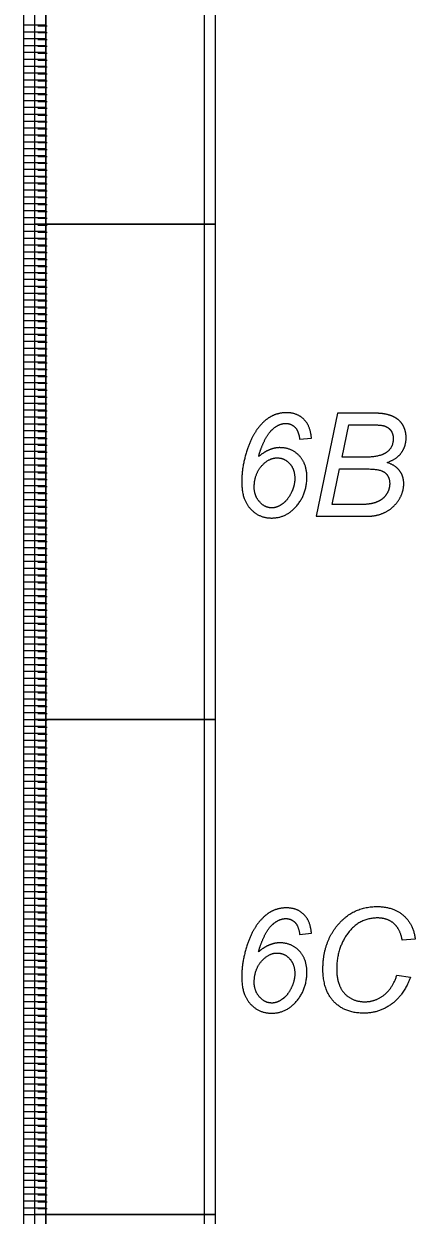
# Model space of a CAD drawing. Extents: x 12522 to 13018, y 1124 to 1902.
# Drawn here: x 12521.92 to 12537.85, y 1386.09 to 1434.59 of the extents above; entities that cross this region are included whole.
import ezdxf

# ---------------------------------------------------------------- set-up
doc = ezdxf.new("R2010")
doc.units = 0
doc.layers.add('SC_Scratch1', color=7, linetype='Continuous')

msp = doc.modelspace()

# ---------------------------------------------------------------- linework, layer by layer
at = {"layer": 'SC_Scratch1'}
for p, q in [((12521.919, 1426.431), (12521.919, 1446.591)), ((12522.819, 1426.431), (12522.819, 1446.591)), ((12522.819, 1446.591), (12522.819, 1426.431)), ((12521.919, 1434.551), (12522.819, 1434.551)), ((12522.876, 1434.501), (12522.492, 1434.501)), ((12521.919, 1434.271), (12522.819, 1434.271)), ((12521.919, 1433.991), (12522.819, 1433.991)), ((12522.876, 1434.221), (12522.492, 1434.221)), ((12522.876, 1433.941), (12522.492, 1433.941)), ((12521.919, 1433.711), (12522.819, 1433.711)), ((12521.919, 1433.431), (12522.819, 1433.431)), ((12522.876, 1433.661), (12522.492, 1433.661)), ((12522.876, 1433.381), (12522.492, 1433.381)), ((12521.919, 1433.151), (12522.819, 1433.151)), ((12521.919, 1432.871), (12522.819, 1432.871)), ((12522.876, 1433.101), (12522.492, 1433.101)), ((12521.919, 1432.591), (12522.819, 1432.591)), ((12522.876, 1432.821), (12522.492, 1432.821)), ((12522.876, 1432.541), (12522.492, 1432.541)), ((12521.919, 1432.311), (12522.819, 1432.311)), ((12521.919, 1432.031), (12522.819, 1432.031)), ((12522.876, 1432.261), (12522.492, 1432.261)), ((12522.876, 1431.981), (12522.492, 1431.981)), ((12521.919, 1431.751), (12522.819, 1431.751)), ((12521.919, 1431.471), (12522.819, 1431.471)), ((12522.876, 1431.701), (12522.492, 1431.701)), ((12522.876, 1431.421), (12522.492, 1431.421)), ((12521.919, 1431.191), (12522.819, 1431.191)), ((12521.919, 1430.911), (12522.819, 1430.911)), ((12522.876, 1431.141), (12522.492, 1431.141)), ((12521.919, 1430.631), (12522.819, 1430.631)), ((12522.876, 1430.861), (12522.492, 1430.861)), ((12522.876, 1430.581), (12522.492, 1430.581)), ((12521.919, 1430.351), (12522.819, 1430.351)), ((12521.919, 1430.071), (12522.819, 1430.071)), ((12522.876, 1430.301), (12522.492, 1430.301)), ((12522.876, 1430.021), (12522.492, 1430.021)), ((12521.919, 1429.791), (12522.819, 1429.791)), ((12521.919, 1429.511), (12522.819, 1429.511)), ((12522.876, 1429.741), (12522.492, 1429.741)), ((12522.876, 1429.461), (12522.492, 1429.461)), ((12521.919, 1429.231), (12522.819, 1429.231)), ((12521.919, 1428.951), (12522.819, 1428.951)), ((12522.876, 1429.181), (12522.492, 1429.181)), ((12521.919, 1428.671), (12522.819, 1428.671)), ((12522.876, 1428.901), (12522.492, 1428.901)), ((12522.876, 1428.621), (12522.492, 1428.621)), ((12521.919, 1428.391), (12522.819, 1428.391)), ((12521.919, 1428.111), (12522.819, 1428.111)), ((12522.876, 1428.341), (12522.492, 1428.341)), ((12522.876, 1428.061), (12522.492, 1428.061)), ((12521.919, 1427.831), (12522.819, 1427.831)), ((12521.919, 1427.551), (12522.819, 1427.551)), ((12522.876, 1427.781), (12522.492, 1427.781)), ((12522.876, 1427.501), (12522.492, 1427.501)), ((12521.919, 1427.271), (12522.819, 1427.271)), ((12522.876, 1427.221), (12522.492, 1427.221)), ((12521.919, 1426.991), (12522.819, 1426.991)), ((12521.919, 1426.711), (12522.819, 1426.711)), ((12522.876, 1426.941), (12522.492, 1426.941)), ((12522.876, 1426.661), (12522.492, 1426.661)), ((12521.919, 1426.431), (12522.819, 1426.431)), ((12521.919, 1406.271), (12521.919, 1426.431)), ((12521.919, 1426.431), (12522.819, 1426.431)), ((12521.919, 1426.151), (12522.819, 1426.151)), ((12522.876, 1426.381), (12522.492, 1426.381)), ((12522.876, 1426.101), (12522.492, 1426.101)), ((12522.819, 1406.271), (12522.819, 1426.431)), ((12522.819, 1426.431), (12522.819, 1406.271)), ((12521.919, 1425.871), (12522.819, 1425.871)), ((12521.919, 1425.591), (12522.819, 1425.591)), ((12522.876, 1425.821), (12522.492, 1425.821)), ((12521.919, 1425.311), (12522.819, 1425.311)), ((12522.876, 1425.541), (12522.492, 1425.541)), ((12522.876, 1425.261), (12522.492, 1425.261)), ((12521.919, 1425.031), (12522.819, 1425.031)), ((12521.919, 1424.751), (12522.819, 1424.751)), ((12522.876, 1424.981), (12522.492, 1424.981)), ((12522.876, 1424.701), (12522.492, 1424.701)), ((12521.919, 1424.471), (12522.819, 1424.471)), ((12521.919, 1424.191), (12522.819, 1424.191)), ((12522.876, 1424.421), (12522.492, 1424.421)), ((12522.876, 1424.141), (12522.492, 1424.141)), ((12521.919, 1423.911), (12522.819, 1423.911)), ((12521.919, 1423.631), (12522.819, 1423.631)), ((12522.876, 1423.861), (12522.492, 1423.861)), ((12521.919, 1423.351), (12522.819, 1423.351)), ((12522.876, 1423.581), (12522.492, 1423.581)), ((12522.876, 1423.301), (12522.492, 1423.301)), ((12521.919, 1423.071), (12522.819, 1423.071)), ((12521.919, 1422.791), (12522.819, 1422.791)), ((12522.876, 1423.021), (12522.492, 1423.021)), ((12522.876, 1422.741), (12522.492, 1422.741)), ((12521.919, 1422.511), (12522.819, 1422.511)), ((12521.919, 1422.231), (12522.819, 1422.231)), ((12522.876, 1422.461), (12522.492, 1422.461)), ((12522.876, 1422.181), (12522.492, 1422.181)), ((12521.919, 1421.951), (12522.819, 1421.951)), ((12521.919, 1421.671), (12522.819, 1421.671)), ((12522.876, 1421.901), (12522.492, 1421.901)), ((12521.919, 1421.391), (12522.819, 1421.391)), ((12522.876, 1421.621), (12522.492, 1421.621)), ((12522.876, 1421.341), (12522.492, 1421.341)), ((12521.919, 1421.111), (12522.819, 1421.111)), ((12521.919, 1420.831), (12522.819, 1420.831)), ((12522.876, 1421.061), (12522.492, 1421.061)), ((12522.876, 1420.781), (12522.492, 1420.781)), ((12521.919, 1420.551), (12522.819, 1420.551)), ((12521.919, 1420.271), (12522.819, 1420.271)), ((12522.876, 1420.501), (12522.492, 1420.501)), ((12522.876, 1420.221), (12522.492, 1420.221)), ((12521.919, 1419.991), (12522.819, 1419.991)), ((12522.876, 1419.941), (12522.492, 1419.941)), ((12521.919, 1419.711), (12522.819, 1419.711)), ((12521.919, 1419.431), (12522.819, 1419.431)), ((12522.876, 1419.661), (12522.492, 1419.661)), ((12522.876, 1419.381), (12522.492, 1419.381)), ((12521.919, 1419.151), (12522.819, 1419.151)), ((12521.919, 1418.871), (12522.819, 1418.871)), ((12522.876, 1419.101), (12522.492, 1419.101)), ((12522.876, 1418.821), (12522.492, 1418.821)), ((12521.919, 1418.591), (12522.819, 1418.591)), ((12521.919, 1418.311), (12522.819, 1418.311)), ((12522.876, 1418.541), (12522.492, 1418.541)), ((12521.919, 1418.031), (12522.819, 1418.031)), ((12522.876, 1418.261), (12522.492, 1418.261)), ((12522.876, 1417.981), (12522.492, 1417.981)), ((12521.919, 1417.751), (12522.819, 1417.751)), ((12521.919, 1417.471), (12522.819, 1417.471)), ((12522.876, 1417.701), (12522.492, 1417.701)), ((12522.876, 1417.421), (12522.492, 1417.421)), ((12533.149, 1417.678), (12533.63, 1417.723)), ((12521.919, 1417.191), (12522.819, 1417.191)), ((12521.919, 1416.911), (12522.819, 1416.911)), ((12522.876, 1417.141), (12522.492, 1417.141)), ((12522.876, 1416.861), (12522.492, 1416.861)), ((12531.48, 1416.974), (12531.48, 1416.974)), ((12521.919, 1416.631), (12522.819, 1416.631)), ((12521.919, 1416.351), (12522.819, 1416.351)), ((12522.876, 1416.581), (12522.492, 1416.581)), ((12521.919, 1416.071), (12522.819, 1416.071)), ((12522.876, 1416.301), (12522.492, 1416.301)), ((12522.876, 1416.021), (12522.492, 1416.021)), ((12521.919, 1415.791), (12522.819, 1415.791)), ((12521.919, 1415.511), (12522.819, 1415.511)), ((12522.876, 1415.741), (12522.492, 1415.741)), ((12522.876, 1415.461), (12522.492, 1415.461)), ((12531.3, 1415.721), (12531.3, 1415.721)), ((12521.919, 1415.231), (12522.819, 1415.231)), ((12521.919, 1414.951), (12522.819, 1414.951)), ((12522.876, 1415.181), (12522.492, 1415.181)), ((12522.876, 1414.901), (12522.492, 1414.901)), ((12521.919, 1414.671), (12522.819, 1414.671)), ((12522.876, 1414.621), (12522.492, 1414.621)), ((12521.919, 1414.391), (12522.819, 1414.391)), ((12521.919, 1414.111), (12522.819, 1414.111)), ((12522.876, 1414.341), (12522.492, 1414.341)), ((12522.876, 1414.061), (12522.492, 1414.061)), ((12521.919, 1413.831), (12522.819, 1413.831)), ((12521.919, 1413.551), (12522.819, 1413.551)), ((12522.876, 1413.781), (12522.492, 1413.781)), ((12522.876, 1413.501), (12522.492, 1413.501)), ((12521.919, 1413.271), (12522.819, 1413.271)), ((12521.919, 1412.991), (12522.819, 1412.991)), ((12522.876, 1413.221), (12522.492, 1413.221)), ((12522.876, 1412.941), (12522.492, 1412.941)), ((12521.919, 1412.711), (12522.819, 1412.711)), ((12522.876, 1412.661), (12522.492, 1412.661)), ((12521.919, 1412.431), (12522.819, 1412.431)), ((12521.919, 1412.151), (12522.819, 1412.151)), ((12522.876, 1412.381), (12522.492, 1412.381)), ((12522.876, 1412.101), (12522.492, 1412.101)), ((12521.919, 1411.871), (12522.819, 1411.871)), ((12521.919, 1411.591), (12522.819, 1411.591)), ((12522.876, 1411.821), (12522.492, 1411.821)), ((12522.876, 1411.541), (12522.492, 1411.541)), ((12521.919, 1411.311), (12522.819, 1411.311)), ((12521.919, 1411.031), (12522.819, 1411.031)), ((12522.876, 1411.261), (12522.492, 1411.261)), ((12521.919, 1410.751), (12522.819, 1410.751)), ((12522.876, 1410.981), (12522.492, 1410.981)), ((12522.876, 1410.701), (12522.492, 1410.701)), ((12521.919, 1410.471), (12522.819, 1410.471)), ((12521.919, 1410.191), (12522.819, 1410.191)), ((12522.876, 1410.421), (12522.492, 1410.421)), ((12522.876, 1410.141), (12522.492, 1410.141)), ((12521.919, 1409.911), (12522.819, 1409.911)), ((12521.919, 1409.631), (12522.819, 1409.631)), ((12522.876, 1409.861), (12522.492, 1409.861)), ((12522.876, 1409.581), (12522.492, 1409.581)), ((12521.919, 1409.351), (12522.819, 1409.351)), ((12521.919, 1409.071), (12522.819, 1409.071)), ((12522.876, 1409.301), (12522.492, 1409.301)), ((12521.919, 1408.791), (12522.819, 1408.791)), ((12522.876, 1409.021), (12522.492, 1409.021)), ((12522.876, 1408.741), (12522.492, 1408.741)), ((12521.919, 1408.511), (12522.819, 1408.511)), ((12521.919, 1408.231), (12522.819, 1408.231)), ((12522.876, 1408.461), (12522.492, 1408.461)), ((12522.876, 1408.181), (12522.492, 1408.181)), ((12521.919, 1407.951), (12522.819, 1407.951)), ((12521.919, 1407.671), (12522.819, 1407.671)), ((12522.876, 1407.901), (12522.492, 1407.901)), ((12522.876, 1407.621), (12522.492, 1407.621)), ((12521.919, 1407.391), (12522.819, 1407.391)), ((12522.876, 1407.341), (12522.492, 1407.341)), ((12521.919, 1407.111), (12522.819, 1407.111)), ((12521.919, 1406.831), (12522.819, 1406.831)), ((12522.876, 1407.061), (12522.492, 1407.061)), ((12522.876, 1406.781), (12522.492, 1406.781)), ((12521.919, 1406.551), (12522.819, 1406.551)), ((12521.919, 1406.271), (12522.819, 1406.271)), ((12521.919, 1386.111), (12521.919, 1406.271)), ((12521.919, 1406.271), (12522.819, 1406.271)), ((12522.876, 1406.501), (12522.492, 1406.501)), ((12522.876, 1406.221), (12522.492, 1406.221)), ((12522.819, 1406.501), (12522.819, 1365.951)), ((12522.819, 1386.111), (12522.819, 1406.271)), ((12521.919, 1405.991), (12522.819, 1405.991)), ((12521.919, 1405.711), (12522.819, 1405.711)), ((12522.876, 1405.941), (12522.492, 1405.941)), ((12521.919, 1405.431), (12522.819, 1405.431)), ((12522.876, 1405.661), (12522.492, 1405.661)), ((12522.876, 1405.381), (12522.492, 1405.381)), ((12521.919, 1405.151), (12522.819, 1405.151)), ((12521.919, 1404.871), (12522.819, 1404.871)), ((12522.876, 1405.101), (12522.492, 1405.101)), ((12522.876, 1404.821), (12522.492, 1404.821)), ((12521.919, 1404.591), (12522.819, 1404.591)), ((12521.919, 1404.311), (12522.819, 1404.311)), ((12522.876, 1404.541), (12522.492, 1404.541)), ((12522.876, 1404.261), (12522.492, 1404.261)), ((12521.919, 1404.031), (12522.819, 1404.031)), ((12521.919, 1403.751), (12522.819, 1403.751)), ((12522.876, 1403.981), (12522.492, 1403.981)), ((12521.919, 1403.471), (12522.819, 1403.471)), ((12522.876, 1403.701), (12522.492, 1403.701)), ((12522.876, 1403.421), (12522.492, 1403.421)), ((12521.919, 1403.191), (12522.819, 1403.191)), ((12521.919, 1402.911), (12522.819, 1402.911)), ((12522.876, 1403.141), (12522.492, 1403.141)), ((12522.876, 1402.861), (12522.492, 1402.861)), ((12521.919, 1402.631), (12522.819, 1402.631)), ((12521.919, 1402.351), (12522.819, 1402.351)), ((12522.876, 1402.581), (12522.492, 1402.581)), ((12522.876, 1402.301), (12522.492, 1402.301)), ((12521.919, 1402.071), (12522.819, 1402.071)), ((12521.919, 1401.791), (12522.819, 1401.791)), ((12522.876, 1402.021), (12522.492, 1402.021)), ((12521.919, 1401.511), (12522.819, 1401.511)), ((12522.876, 1401.741), (12522.492, 1401.741)), ((12522.876, 1401.461), (12522.492, 1401.461)), ((12521.919, 1401.231), (12522.819, 1401.231)), ((12521.919, 1400.951), (12522.819, 1400.951)), ((12522.876, 1401.181), (12522.492, 1401.181)), ((12522.876, 1400.901), (12522.492, 1400.901)), ((12521.919, 1400.671), (12522.819, 1400.671)), ((12521.919, 1400.391), (12522.819, 1400.391)), ((12522.876, 1400.621), (12522.492, 1400.621)), ((12522.876, 1400.341), (12522.492, 1400.341)), ((12521.919, 1400.111), (12522.819, 1400.111)), ((12522.876, 1400.061), (12522.492, 1400.061)), ((12521.919, 1399.831), (12522.819, 1399.831)), ((12521.919, 1399.551), (12522.819, 1399.551)), ((12522.876, 1399.781), (12522.492, 1399.781)), ((12522.876, 1399.501), (12522.492, 1399.501)), ((12521.919, 1399.271), (12522.819, 1399.271)), ((12521.919, 1398.991), (12522.819, 1398.991)), ((12522.876, 1399.221), (12522.492, 1399.221)), ((12522.876, 1398.941), (12522.492, 1398.941)), ((12521.919, 1398.711), (12522.819, 1398.711)), ((12521.919, 1398.431), (12522.819, 1398.431)), ((12522.876, 1398.661), (12522.492, 1398.661)), ((12521.919, 1398.151), (12522.819, 1398.151)), ((12522.876, 1398.381), (12522.492, 1398.381)), ((12522.876, 1398.101), (12522.492, 1398.101)), ((12521.919, 1397.871), (12522.819, 1397.871)), ((12521.919, 1397.591), (12522.819, 1397.591)), ((12522.876, 1397.821), (12522.492, 1397.821)), ((12522.876, 1397.541), (12522.492, 1397.541)), ((12533.149, 1397.518), (12533.63, 1397.563)), ((12521.919, 1397.311), (12522.819, 1397.311)), ((12521.919, 1397.031), (12522.819, 1397.031)), ((12522.876, 1397.261), (12522.492, 1397.261)), ((12522.876, 1396.981), (12522.492, 1396.981)), ((12537.852, 1397.329), (12537.327, 1397.281)), ((12521.919, 1396.751), (12522.819, 1396.751)), ((12521.919, 1396.471), (12522.819, 1396.471)), ((12522.876, 1396.701), (12522.492, 1396.701)), ((12531.48, 1396.814), (12531.48, 1396.814)), ((12521.919, 1396.191), (12522.819, 1396.191)), ((12522.876, 1396.421), (12522.492, 1396.421)), ((12522.876, 1396.141), (12522.492, 1396.141)), ((12521.919, 1395.911), (12522.819, 1395.911)), ((12521.919, 1395.631), (12522.819, 1395.631)), ((12522.876, 1395.861), (12522.492, 1395.861)), ((12522.876, 1395.581), (12522.492, 1395.581)), ((12531.3, 1395.561), (12531.3, 1395.561)), ((12537.107, 1395.86), (12537.664, 1395.783)), ((12521.919, 1395.351), (12522.819, 1395.351)), ((12521.919, 1395.071), (12522.819, 1395.071)), ((12522.876, 1395.301), (12522.492, 1395.301)), ((12522.876, 1395.021), (12522.492, 1395.021)), ((12521.919, 1394.791), (12522.819, 1394.791)), ((12521.919, 1394.511), (12522.819, 1394.511)), ((12522.876, 1394.741), (12522.492, 1394.741)), ((12521.919, 1394.231), (12522.819, 1394.231)), ((12522.876, 1394.461), (12522.492, 1394.461)), ((12522.876, 1394.181), (12522.492, 1394.181)), ((12521.919, 1393.951), (12522.819, 1393.951)), ((12521.919, 1393.671), (12522.819, 1393.671)), ((12522.876, 1393.901), (12522.492, 1393.901)), ((12522.876, 1393.621), (12522.492, 1393.621)), ((12521.919, 1393.391), (12522.819, 1393.391)), ((12521.919, 1393.111), (12522.819, 1393.111)), ((12522.876, 1393.341), (12522.492, 1393.341)), ((12522.876, 1393.061), (12522.492, 1393.061)), ((12521.919, 1392.831), (12522.819, 1392.831)), ((12522.876, 1392.781), (12522.492, 1392.781)), ((12521.919, 1392.551), (12522.819, 1392.551)), ((12521.919, 1392.271), (12522.819, 1392.271)), ((12522.876, 1392.501), (12522.492, 1392.501)), ((12522.876, 1392.221), (12522.492, 1392.221)), ((12521.919, 1391.991), (12522.819, 1391.991)), ((12521.919, 1391.711), (12522.819, 1391.711)), ((12522.876, 1391.941), (12522.492, 1391.941)), ((12522.876, 1391.661), (12522.492, 1391.661)), ((12521.919, 1391.431), (12522.819, 1391.431)), ((12521.919, 1391.151), (12522.819, 1391.151)), ((12522.876, 1391.381), (12522.492, 1391.381)), ((12521.919, 1390.871), (12522.819, 1390.871)), ((12522.876, 1391.101), (12522.492, 1391.101)), ((12522.876, 1390.821), (12522.492, 1390.821)), ((12521.919, 1390.591), (12522.819, 1390.591)), ((12521.919, 1390.311), (12522.819, 1390.311)), ((12522.876, 1390.541), (12522.492, 1390.541)), ((12522.876, 1390.261), (12522.492, 1390.261)), ((12521.919, 1390.031), (12522.819, 1390.031)), ((12521.919, 1389.751), (12522.819, 1389.751)), ((12522.876, 1389.981), (12522.492, 1389.981)), ((12522.876, 1389.701), (12522.492, 1389.701)), ((12521.919, 1389.471), (12522.819, 1389.471)), ((12521.919, 1389.191), (12522.819, 1389.191)), ((12522.876, 1389.421), (12522.492, 1389.421)), ((12521.919, 1388.911), (12522.819, 1388.911)), ((12522.876, 1389.141), (12522.492, 1389.141)), ((12522.876, 1388.861), (12522.492, 1388.861)), ((12521.919, 1388.631), (12522.819, 1388.631)), ((12521.919, 1388.351), (12522.819, 1388.351)), ((12522.876, 1388.581), (12522.492, 1388.581)), ((12522.876, 1388.301), (12522.492, 1388.301)), ((12521.919, 1388.071), (12522.819, 1388.071)), ((12521.919, 1387.791), (12522.819, 1387.791)), ((12522.876, 1388.021), (12522.492, 1388.021)), ((12522.876, 1387.741), (12522.492, 1387.741)), ((12521.919, 1387.511), (12522.819, 1387.511)), ((12522.876, 1387.461), (12522.492, 1387.461)), ((12521.919, 1387.231), (12522.819, 1387.231)), ((12521.919, 1386.951), (12522.819, 1386.951)), ((12522.876, 1387.181), (12522.492, 1387.181)), ((12522.876, 1386.901), (12522.492, 1386.901)), ((12521.919, 1386.671), (12522.819, 1386.671)), ((12521.919, 1386.391), (12522.819, 1386.391)), ((12522.876, 1386.621), (12522.492, 1386.621)), ((12522.876, 1386.341), (12522.492, 1386.341)), ((12521.919, 1386.111), (12522.819, 1386.111)), ((12521.919, 1365.951), (12521.919, 1386.111)), ((12521.919, 1386.111), (12522.819, 1386.111)), ((12522.819, 1365.951), (12522.819, 1386.111))]:
    msp.add_line(p, q, dxfattribs=at)
for points in [[(12522.369, 1446.591), (12529.709, 1446.591), (12529.709, 1426.431), (12522.369, 1426.431)], [(12522.819, 1446.591), (12529.259, 1446.591), (12529.259, 1426.431), (12522.819, 1426.431)], [(12522.369, 1426.431), (12529.709, 1426.431), (12529.709, 1406.271), (12522.369, 1406.271)], [(12522.819, 1426.431), (12529.259, 1426.431), (12529.259, 1406.271), (12522.819, 1406.271)], [(12522.369, 1406.271), (12529.709, 1406.271), (12529.709, 1386.111), (12522.369, 1386.111)], [(12522.819, 1406.271), (12529.259, 1406.271), (12529.259, 1386.111), (12522.819, 1386.111)], [(12522.369, 1386.111), (12529.709, 1386.111), (12529.709, 1365.951), (12522.369, 1365.951)], [(12522.819, 1386.111), (12529.259, 1386.111), (12529.259, 1365.951), (12522.819, 1365.951)]]:
    msp.add_lwpolyline(points, close=True, dxfattribs=at)
for points in [[(12536.034, 1418.741), (12534.693, 1418.741), (12533.816, 1414.541), (12535.897, 1414.541)], [(12535.771, 1416.945), (12534.877, 1416.945), (12535.152, 1418.264), (12536.09, 1418.264)], [(12535.467, 1415.018), (12534.474, 1415.018), (12534.777, 1416.468), (12535.893, 1416.468)]]:
    msp.add_lwpolyline(points, dxfattribs=at)
for points in [[(12531.977, 1418.599), (12531.692, 1418.442), (12531.439, 1418.105)], [(12532.62, 1418.757), (12532.262, 1418.757), (12531.977, 1418.599)], [(12532.115, 1418.141), (12532.35, 1418.321), (12532.582, 1418.321)], [(12532.582, 1418.321), (12532.802, 1418.321), (12532.955, 1418.17)], [(12533.321, 1418.489), (12533.049, 1418.757), (12532.62, 1418.757)], [(12533.63, 1417.723), (12533.593, 1418.221), (12533.321, 1418.489)], [(12536.577, 1418.712), (12536.4, 1418.741), (12536.034, 1418.741)], [(12537.066, 1418.541), (12536.867, 1418.663), (12536.577, 1418.712)], [(12537.375, 1418.209), (12537.266, 1418.42), (12537.066, 1418.541)], [(12531.439, 1418.105), (12531.186, 1417.769), (12531.014, 1417.251)], [(12531.712, 1417.606), (12531.881, 1417.96), (12532.115, 1418.141)], [(12532.955, 1418.17), (12533.109, 1418.018), (12533.149, 1417.678)], [(12536.09, 1418.264), (12536.493, 1418.264), (12536.639, 1418.205)], [(12536.639, 1418.205), (12536.785, 1418.146), (12536.872, 1418.017)], [(12536.872, 1418.017), (12536.959, 1417.887), (12536.959, 1417.709)], [(12537.484, 1417.743), (12537.484, 1417.998), (12537.375, 1418.209)], [(12531.48, 1416.974), (12531.543, 1417.252), (12531.712, 1417.606)], [(12532.342, 1417.335), (12532.13, 1417.335), (12531.914, 1417.245)], [(12533.132, 1417.009), (12532.82, 1417.335), (12532.342, 1417.335)], [(12536.959, 1417.709), (12536.959, 1417.336), (12536.686, 1417.14)], [(12537.293, 1417.132), (12537.484, 1417.396), (12537.484, 1417.743)], [(12531.014, 1417.251), (12530.791, 1416.575), (12530.791, 1415.942)], [(12531.914, 1417.245), (12531.698, 1417.155), (12531.48, 1416.974)], [(12531.594, 1416.583), (12531.889, 1416.919), (12532.233, 1416.919)], [(12532.233, 1416.919), (12532.531, 1416.919), (12532.741, 1416.689)], [(12533.444, 1416.13), (12533.444, 1416.683), (12533.132, 1417.009)], [(12536.686, 1417.14), (12536.413, 1416.945), (12535.771, 1416.945)], [(12536.707, 1416.731), (12537.101, 1416.868), (12537.293, 1417.132)], [(12531.3, 1415.721), (12531.3, 1416.247), (12531.594, 1416.583)], [(12532.741, 1416.689), (12532.951, 1416.459), (12532.951, 1416.076)], [(12535.893, 1416.468), (12536.437, 1416.468), (12536.626, 1416.315)], [(12537.219, 1416.394), (12537.049, 1416.619), (12536.707, 1416.731)], [(12537.388, 1415.869), (12537.388, 1416.17), (12537.219, 1416.394)], [(12530.791, 1415.942), (12530.791, 1415.235), (12531.138, 1414.853)], [(12532.951, 1416.076), (12532.951, 1415.778), (12532.8, 1415.478)], [(12532.981, 1414.908), (12533.444, 1415.418), (12533.444, 1416.13)], [(12536.626, 1416.315), (12536.815, 1416.162), (12536.815, 1415.867)], [(12536.815, 1415.867), (12536.815, 1415.67), (12536.717, 1415.49)], [(12537.185, 1415.205), (12537.388, 1415.523), (12537.388, 1415.869)], [(12531.52, 1415.125), (12531.3, 1415.367), (12531.3, 1415.721)], [(12532.8, 1415.478), (12532.648, 1415.178), (12532.43, 1415.031)], [(12536.717, 1415.49), (12536.619, 1415.31), (12536.447, 1415.199)], [(12532.018, 1414.883), (12531.74, 1414.883), (12531.52, 1415.125)], [(12532.007, 1414.47), (12532.58, 1414.47), (12532.981, 1414.908)], [(12532.43, 1415.031), (12532.213, 1414.883), (12532.018, 1414.883)], [(12535.998, 1415.044), (12535.862, 1415.018), (12535.467, 1415.018)], [(12536.447, 1415.199), (12536.275, 1415.089), (12535.998, 1415.044)], [(12536.645, 1414.714), (12536.981, 1414.887), (12537.185, 1415.205)], [(12531.138, 1414.853), (12531.486, 1414.47), (12532.007, 1414.47)], [(12535.897, 1414.541), (12536.31, 1414.541), (12536.645, 1414.714)], [(12531.977, 1398.439), (12531.692, 1398.282), (12531.439, 1397.945)], [(12532.62, 1398.597), (12532.262, 1398.597), (12531.977, 1398.439)], [(12533.321, 1398.329), (12533.049, 1398.597), (12532.62, 1398.597)], [(12534.78, 1397.99), (12535.387, 1398.651), (12536.29, 1398.651)], [(12536.29, 1398.651), (12536.958, 1398.651), (12537.372, 1398.293)], [(12531.439, 1397.945), (12531.186, 1397.609), (12531.014, 1397.091)], [(12531.712, 1397.446), (12531.881, 1397.8), (12532.115, 1397.981)], [(12532.115, 1397.981), (12532.35, 1398.161), (12532.582, 1398.161)], [(12532.582, 1398.161), (12532.802, 1398.161), (12532.955, 1398.01)], [(12532.955, 1398.01), (12533.109, 1397.858), (12533.149, 1397.518)], [(12533.63, 1397.563), (12533.593, 1398.061), (12533.321, 1398.329)], [(12534.097, 1396.114), (12534.097, 1397.248), (12534.78, 1397.99)], [(12536.316, 1398.187), (12535.545, 1398.187), (12535.069, 1397.503)], [(12536.984, 1397.962), (12536.725, 1398.187), (12536.316, 1398.187)], [(12537.327, 1397.281), (12537.244, 1397.737), (12536.984, 1397.962)], [(12537.372, 1398.293), (12537.786, 1397.934), (12537.852, 1397.329)], [(12531.48, 1396.814), (12531.543, 1397.092), (12531.712, 1397.446)], [(12535.069, 1397.503), (12534.658, 1396.913), (12534.658, 1396.103)], [(12531.014, 1397.091), (12530.791, 1396.415), (12530.791, 1395.782)], [(12531.914, 1397.085), (12531.698, 1396.995), (12531.48, 1396.814)], [(12532.342, 1397.175), (12532.13, 1397.175), (12531.914, 1397.085)], [(12533.132, 1396.849), (12532.82, 1397.175), (12532.342, 1397.175)], [(12531.594, 1396.423), (12531.889, 1396.759), (12532.233, 1396.759)], [(12532.233, 1396.759), (12532.531, 1396.759), (12532.741, 1396.529)], [(12532.741, 1396.529), (12532.951, 1396.299), (12532.951, 1395.916)], [(12533.444, 1395.97), (12533.444, 1396.523), (12533.132, 1396.849)], [(12531.3, 1395.561), (12531.3, 1396.087), (12531.594, 1396.423)], [(12532.981, 1394.748), (12533.444, 1395.258), (12533.444, 1395.97)], [(12534.546, 1394.777), (12534.097, 1395.244), (12534.097, 1396.114)], [(12534.658, 1396.103), (12534.658, 1395.456), (12534.976, 1395.115)], [(12530.791, 1395.782), (12530.791, 1395.075), (12531.138, 1394.693)], [(12531.52, 1394.965), (12531.3, 1395.207), (12531.3, 1395.561)], [(12532.951, 1395.916), (12532.951, 1395.618), (12532.8, 1395.318)], [(12536.593, 1395.058), (12536.946, 1395.342), (12537.107, 1395.86)], [(12537.664, 1395.783), (12537.4, 1395.055), (12536.895, 1394.683)], [(12532.8, 1395.318), (12532.648, 1395.018), (12532.43, 1394.871)], [(12534.976, 1395.115), (12535.294, 1394.775), (12535.805, 1394.775)], [(12535.805, 1394.775), (12536.24, 1394.775), (12536.593, 1395.058)], [(12531.138, 1394.693), (12531.486, 1394.31), (12532.007, 1394.31)], [(12532.018, 1394.723), (12531.74, 1394.723), (12531.52, 1394.965)], [(12532.007, 1394.31), (12532.58, 1394.31), (12532.981, 1394.748)], [(12532.43, 1394.871), (12532.213, 1394.723), (12532.018, 1394.723)], [(12535.761, 1394.31), (12534.995, 1394.31), (12534.546, 1394.777)], [(12536.895, 1394.683), (12536.39, 1394.31), (12535.761, 1394.31)]]:
    msp.add_open_spline(points, degree=2, dxfattribs=at)

doc.saveas('drawing.dxf')
